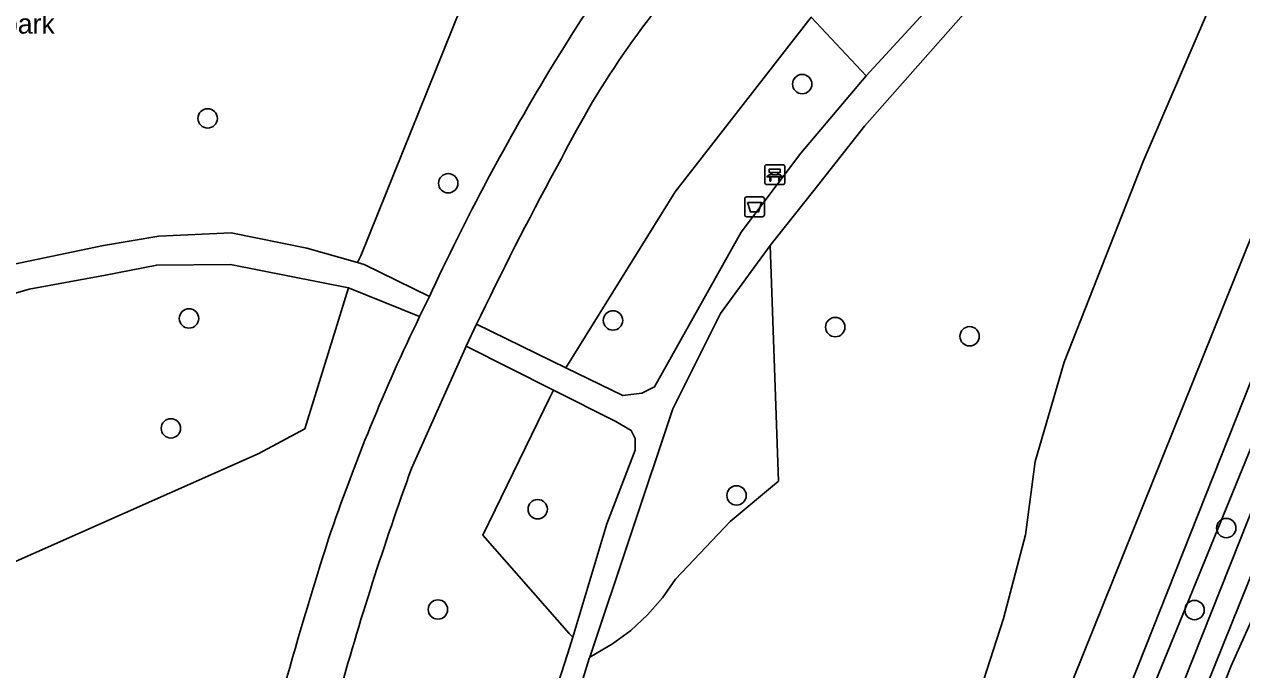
# Model space of a CAD drawing. Extents: x 157793 to 159380, y 380877 to 382313.
# Drawn here: x 159046.9 to 159108.2, y 381558.5 to 381591.1 of the extents above; entities that cross this region are included whole.
import ezdxf

# ---------------------------------------------------------------- set-up
doc = ezdxf.new("R2010")
doc.units = 0
for name, color, linetype in [('IMGEO_Afvalbak', 7, 'Continuous'), ('IMGEO_Bank', 7, 'Continuous'), ('IMGEO_Boom', 7, 'Continuous'), ('IMGEO_Fietspad_gesloten', 7, 'Continuous'), ('IMGEO_Groenvoorziening', 7, 'Continuous'), ('IMGEO_Oever', 7, 'Continuous'), ('IMGEO_Openbare_ruimte_label', 7, 'Continuous'), ('IMGEO_Voetpad_halfverhard', 7, 'Continuous'), ('IMGEO_Waterloop', 7, 'Continuous')]:
    doc.layers.add(name, color=color, linetype=linetype)

msp = doc.modelspace()

# ---------------------------------------------------------------- linework, layer by layer
at = {"layer": 'IMGEO_Afvalbak'}
for p, q in [((159083.182, 381581.515), (159083.182, 381582.315)), ((159083.182, 381582.315), (159083.182, 381581.515)), ((159083.282, 381582.415), (159084.072, 381582.415)), ((159084.072, 381582.415), (159083.282, 381582.415)), ((159084.172, 381582.315), (159084.172, 381581.515)), ((159084.172, 381581.515), (159084.172, 381582.315)), ((159084.072, 381581.415), (159083.282, 381581.415)), ((159083.282, 381581.415), (159084.072, 381581.415))]:
    msp.add_line(p, q, dxfattribs=at)
msp.add_lwpolyline([(159083.325, 381582.129), (159084.029, 381582.129), (159083.88, 381581.659), (159083.474, 381581.659), (159083.325, 381582.129)], dxfattribs=at)
for centre, start, end in [((159083.282, 381582.315), 90, 180), ((159083.282, 381582.315), 90, 180), ((159084.072, 381582.315), 0, 90), ((159084.072, 381582.315), 360, 90), ((159083.282, 381581.515), 180, 270), ((159083.282, 381581.515), 180, 270), ((159084.072, 381581.515), 270, 0), ((159084.072, 381581.515), 270, 0)]:
    msp.add_arc(centre, 0.1, start, end, dxfattribs=at)
at = {"layer": 'IMGEO_Bank'}
for p, q in [((159084.198, 381583.107), (159084.198, 381583.948)), ((159084.198, 381583.948), (159084.198, 381583.107)), ((159084.273, 381584.032), (159085.114, 381584.032)), ((159085.114, 381584.032), (159084.273, 381584.032)), ((159085.198, 381583.957), (159085.198, 381583.116)), ((159085.198, 381583.116), (159085.198, 381583.957)), ((159084.895, 381583.43), (159084.502, 381583.43)), ((159084.507, 381583.538), (159084.507, 381583.644)), ((159084.551, 381583.644), (159084.551, 381583.538)), ((159084.839, 381583.65), (159084.557, 381583.65)), ((159084.557, 381583.532), (159084.839, 381583.532)), ((159084.845, 381583.538), (159084.845, 381583.644)), ((159084.889, 381583.644), (159084.889, 381583.538)), ((159085.123, 381583.032), (159084.282, 381583.032)), ((159084.282, 381583.032), (159085.123, 381583.032))]:
    msp.add_line(p, q, dxfattribs=at)
for points in [[(159084.501, 381583.65), (159084.415, 381583.65), (159084.415, 381583.811), (159084.978, 381583.811), (159084.978, 381583.65), (159084.895, 381583.65)], [(159084.445, 381583.43), (159084.303, 381583.43), (159084.415, 381583.532), (159084.501, 381583.532)], [(159084.495, 381583.423), (159084.495, 381583.216), (159084.452, 381583.216), (159084.452, 381583.423)], [(159084.895, 381583.532), (159084.978, 381583.532), (159085.09, 381583.43), (159084.951, 381583.43)], [(159084.945, 381583.423), (159084.945, 381583.216), (159084.901, 381583.216), (159084.901, 381583.423)]]:
    msp.add_lwpolyline(points, dxfattribs=at)
for centre, radius, start, end in [((159084.276, 381583.954), 0.0779, 92.4484, 184.28452), ((159084.276, 381583.954), 0.0779, 92.4484, 184.28452), ((159085.12, 381583.954), 0.0779, 2.4484, 94.28452), ((159085.12, 381583.954), 0.0779, 2.4484, 94.28452), ((159084.276, 381583.11), 0.0779, 182.4484, 274.28452), ((159084.276, 381583.11), 0.0779, 182.4484, 274.28452), ((159084.445, 381583.423), 0.00671, 2.89567, 87.10433), ((159084.502, 381583.423), 0.00671, 92.89567, 177.10433), ((159084.5, 381583.643), 0.00671, 2.89567, 87.10433), ((159084.5, 381583.539), 0.00671, 272.89567, 357.10433), ((159084.557, 381583.643), 0.00671, 92.89567, 177.10433), ((159084.557, 381583.539), 0.00671, 182.89567, 267.10433), ((159084.839, 381583.643), 0.00671, 2.89567, 87.10433), ((159084.839, 381583.539), 0.00671, 272.89567, 357.10433), ((159084.896, 381583.643), 0.00671, 92.89567, 177.10433), ((159084.896, 381583.539), 0.00671, 182.89567, 267.10433), ((159084.894, 381583.423), 0.00671, 2.89567, 87.10433), ((159084.951, 381583.423), 0.00671, 92.89567, 177.10433), ((159085.12, 381583.11), 0.0779, 272.4484, 4.28452), ((159085.12, 381583.11), 0.0779, 272.4484, 4.28452)]:
    msp.add_arc(centre, radius, start, end, dxfattribs=at)
at = {"layer": 'IMGEO_Boom'}
for centre in [(159086.082, 381588.107), (159056.097, 381586.377), (159068.228, 381583.102), (159055.155, 381576.277), (159076.539, 381576.178), (159087.748, 381575.841), (159094.524, 381575.377), (159054.242, 381570.729), (159082.769, 381567.342), (159072.742, 381566.646), (159107.469, 381565.696), (159067.71, 381561.585), (159105.867, 381561.558)]:
    msp.add_circle(centre, 0.489, dxfattribs=at)
at = {"layer": 'IMGEO_Fietspad_gesloten'}
for points in [[(159074.435, 381590.564), (159074.087, 381590.007), (159073.742, 381589.449)], [(159067.425, 381577.696), (159067.282, 381577.387), (159067.238, 381577.293), (159067.033, 381576.877), (159066.786, 381576.369)], [(159066.379, 381568.704), (159069.083, 381574.767), (159069.134, 381574.873), (159069.661, 381575.982), (159069.871, 381576.423)]]:
    msp.add_lwpolyline(points, dxfattribs=at)
for centre, radius, start, end in [((159103.912, 381572.341), 34.655, 136.62314, 148.27543), ((159114.046, 381564.164), 44.898, 136.48894, 153.33214), ((159172.988, 381528.532), 116.451, 148.45856, 155.02718), ((159225.959, 381501.25), 173.247, 151.34966, 154.28408), ((159155.279, 381533.597), 98.288, 154.20351, 161.27777), ((159215.345, 381514.715), 158.448, 160.07826, 164.51217), ((159265.943, 381500.161), 213.863, 162.31048, 166.78174)]:
    msp.add_arc(centre, radius, start, end, dxfattribs=at)
at = {"layer": 'IMGEO_Groenvoorziening'}
for points in [[(159093.37, 381537.523), (159094.187, 381537.885), (159095.191, 381538.683), (159097.468, 381541.36), (159099.453, 381544.261), (159101.123, 381547.353), (159125.363, 381608.467), (159150.555, 381672.726), (159149.528, 381673.127), (159148.811, 381671.346), (159144.812, 381660.484), (159139.348, 381647.085), (159132.753, 381629.734), (159124.184, 381608.262), (159121.057, 381600.002), (159101.388, 381551.827)], [(159101.187, 381542.619), (159103.336, 381547.664), (159107.72, 381558.74), (159109.179, 381562), (159111.001, 381567.019), (159114.754, 381575.881), (159121.34, 381592.944), (159124.154, 381600.002), (159131.346, 381617.833), (159133.566, 381623.233), (159140.018, 381639.384), (159147.387, 381658.346), (159152.3, 381672.045), (159151.937, 381672.187), (159126.628, 381607.774), (159101.452, 381545.243), (159100.752, 381543.782), (159099.465, 381541.599), (159097.957, 381539.563), (159096.245, 381537.695), (159094.208, 381535.774), (159091.941, 381533.188), (159090.309, 381530.451)], [(159069.871, 381576.423), (159069.661, 381575.982), (159074.169, 381573.792), (159079.672, 381582.675), (159086.535, 381591.489), (159089.314, 381588.532), (159098.114, 381598.124), (159106.4, 381606.805), (159108.903, 381609.626), (159112.436, 381615.281), (159115.129, 381621.112), (159119.407, 381630.855), (159119.185, 381631.71), (159118.615, 381631.932), (159114.908, 381633.01), (159113.228, 381633.643), (159112.438, 381633.554)], [(159044.667, 381616.868), (159043.766, 381616.88), (159043.038, 381616.631), (159042.423, 381616.17), (159041.98, 381615.542), (159040.083, 381610.828), (159037.492, 381607.945), (159039.514, 381592.217), (159040.884, 381578.107), (159041.241, 381577.598), (159041.84, 381577.702), (159045.932, 381578.934), (159050.846, 381579.96), (159053.627, 381580.427), (159057.29, 381580.599), (159061.105, 381579.825), (159063.653, 381579.097), (159063.82, 381579.445), (159068.872, 381591.956), (159062.713, 381599.858)], [(159057.208, 381608.491), (159062.713, 381599.858), (159068.872, 381591.956), (159063.82, 381579.445), (159063.653, 381579.097), (159063.989, 381579.001), (159067.282, 381577.387), (159067.425, 381577.696)], [(159104.327, 381603.092), (159089.22, 381585.988), (159086.66, 381582.74), (159084.711, 381580.285), (159084.474, 381579.961), (159084.883, 381568.067), (159082.445, 381566.027), (159079.7, 381563.116), (159079.036, 381562.177), (159078.278, 381561.312), (159077.434, 381560.532), (159076.512, 381559.844), (159075.363, 381559.186), (159075.337, 381559.108), (159071.041, 381545.037)], [(159097.343, 381565.358), (159097.833, 381569.051), (159099.286, 381574.07), (159103.272, 381584.201), (159107.256, 381593.476)], [(159073.742, 381589.449), (159074.087, 381590.007), (159074.435, 381590.564)], [(159066.786, 381576.369), (159063.197, 381577.829), (159060.997, 381570.711), (159058.645, 381569.448), (159045.054, 381563.42), (159041.03, 381563.42), (159041.052, 381561.645), (159040.177, 381536.102), (159038.102, 381508.18), (159043.235, 381505.176), (159046.45, 381502.897)], [(159068.88, 381542.642), (159074.249, 381559.331), (159074.506, 381560.185), (159074.323, 381560.379), (159069.982, 381565.333), (159073.351, 381572.29), (159073.538, 381572.649), (159069.134, 381574.873), (159069.083, 381574.767), (159066.379, 381568.704)], [(159095.232, 381558.009), (159096.233, 381561.128), (159097.343, 381565.358)]]:
    msp.add_lwpolyline(points, dxfattribs=at)
for points in [[(159086.018, 381584.618), (159089.314, 381588.532), (159086.535, 381591.489), (159079.672, 381582.675), (159074.169, 381573.792), (159077.043, 381572.395), (159077.997, 381572.501), (159078.636, 381572.818), (159082.999, 381580.637)], [(159084.474, 381579.961), (159081.965, 381576.526), (159079.555, 381571.72), (159075.363, 381559.186), (159076.512, 381559.844), (159077.434, 381560.532), (159078.278, 381561.312), (159079.036, 381562.177), (159079.7, 381563.116), (159082.445, 381566.027), (159084.883, 381568.067)], [(159063.197, 381577.829), (159057.249, 381579), (159053.532, 381578.97), (159050.945, 381578.456), (159047.096, 381577.759), (159042.082, 381576.296), (159041.288, 381575.72), (159041.077, 381574.647), (159040.831, 381573.328), (159040.79, 381572.336), (159040.953, 381569.549), (159041.03, 381563.42), (159045.054, 381563.42), (159058.645, 381569.448), (159060.997, 381570.711)], [(159073.538, 381572.649), (159073.351, 381572.29), (159069.982, 381565.333), (159074.323, 381560.379), (159074.506, 381560.185), (159076.228, 381565.908), (159077.661, 381569.622), (159077.661, 381570.224), (159077.45, 381570.625), (159076.679, 381571.08)]]:
    msp.add_lwpolyline(points, close=True, dxfattribs=at)
for centre, radius, start, end in [((159103.912, 381572.341), 34.655, 136.62314, 148.27543), ((159114.046, 381564.164), 44.898, 136.48894, 153.33214), ((159172.988, 381528.532), 116.451, 148.45856, 155.02718), ((159225.959, 381501.25), 173.247, 151.34966, 154.28408), ((159155.279, 381533.597), 98.288, 154.20351, 161.27777), ((159215.345, 381514.715), 158.448, 160.07826, 164.51217), ((159265.943, 381500.161), 213.863, 162.31048, 166.78174)]:
    msp.add_arc(centre, radius, start, end, dxfattribs=at)
at = {"layer": 'IMGEO_Oever'}
for points in [[(159149.528, 381673.127), (159148.569, 381673.501), (159146.966, 381669.152), (159139.011, 381649.622), (159100.299, 381551.87)], [(159101.388, 381551.827), (159121.057, 381600.002), (159124.184, 381608.262), (159132.753, 381629.734), (159139.348, 381647.085), (159144.812, 381660.484), (159148.811, 381671.346), (159149.528, 381673.127)], [(159134.205, 381618.966), (159137.748, 381627.676), (159148.716, 381656.274), (159153.939, 381668.978), (159154.747, 381671.09), (159152.3, 381672.045), (159147.387, 381658.346), (159140.018, 381639.384), (159133.566, 381623.233), (159131.346, 381617.833), (159124.154, 381600.002), (159121.34, 381592.944), (159114.754, 381575.881), (159111.001, 381567.019), (159109.179, 381562), (159107.72, 381558.74), (159103.336, 381547.664), (159101.187, 381542.619)], [(159097.24, 381551.848), (159118.388, 381604.429)], [(159107.256, 381593.476), (159103.272, 381584.201), (159099.286, 381574.07), (159097.833, 381569.051), (159097.343, 381565.358), (159096.233, 381561.128), (159095.232, 381558.009)]]:
    msp.add_lwpolyline(points, dxfattribs=at)
at = {"layer": 'IMGEO_Voetpad_halfverhard'}
msp.add_lwpolyline([(159150.555, 381672.726), (159125.363, 381608.467), (159101.123, 381547.353), (159099.453, 381544.261), (159097.468, 381541.36), (159095.191, 381538.683), (159094.187, 381537.885), (159093.37, 381537.523), (159091.434, 381535.501), (159089.019, 381530.621), (159090.224, 381530.308), (159090.436, 381530.244), (159090.478, 381530.361), (159090.309, 381530.451), (159091.941, 381533.188), (159094.208, 381535.774), (159096.245, 381537.695), (159097.957, 381539.563), (159099.465, 381541.599), (159100.752, 381543.782), (159101.452, 381545.243), (159126.628, 381607.774), (159151.937, 381672.187)], close=True, dxfattribs=at)
for points in [[(159054.438, 381489.995), (159057.794, 381499.464), (159065.265, 381519.524), (159067.11, 381526.524), (159068.461, 381532.575), (159070.012, 381541.137), (159070.247, 381542.434), (159071.041, 381545.037), (159075.337, 381559.108), (159075.363, 381559.186), (159079.555, 381571.72), (159081.965, 381576.526), (159084.474, 381579.961), (159084.711, 381580.285), (159086.66, 381582.74), (159089.22, 381585.988), (159104.327, 381603.092)], [(159098.114, 381598.124), (159089.314, 381588.532), (159086.018, 381584.618), (159082.999, 381580.637), (159078.636, 381572.818), (159077.997, 381572.501), (159077.043, 381572.395), (159074.169, 381573.792), (159069.661, 381575.982), (159069.134, 381574.873), (159073.538, 381572.649), (159076.679, 381571.08), (159077.45, 381570.625), (159077.661, 381570.224), (159077.661, 381569.622), (159076.228, 381565.908), (159074.506, 381560.185), (159074.249, 381559.331), (159068.88, 381542.642), (159068.25, 381537.994), (159067.22, 381532.724), (159065.779, 381526.397)], [(159042.082, 381576.296), (159047.096, 381577.759), (159050.945, 381578.456), (159053.532, 381578.97), (159057.249, 381579), (159063.197, 381577.829), (159066.786, 381576.369), (159067.033, 381576.877), (159067.238, 381577.293), (159067.282, 381577.387), (159063.989, 381579.001), (159063.653, 381579.097), (159061.105, 381579.825), (159057.29, 381580.599), (159053.627, 381580.427), (159050.846, 381579.96), (159045.932, 381578.934)]]:
    msp.add_lwpolyline(points, dxfattribs=at)
at = {"layer": 'IMGEO_Waterloop'}
for points in [[(159100.299, 381551.87), (159139.011, 381649.622)], [(159118.388, 381604.429), (159097.24, 381551.848), (159094.615, 381547.002), (159093.49, 381545.643), (159089.944, 381540.179), (159092.715, 381538.522)]]:
    msp.add_lwpolyline(points, dxfattribs=at)

# ---------------------------------------------------------------- texts
at = {"layer": 'IMGEO_Openbare_ruimte_label'}
msp.add_text('Severijnpark', height=1, rotation=359.9427, dxfattribs=at).set_placement((159040.949, 381590.662))

doc.saveas('drawing.dxf')
